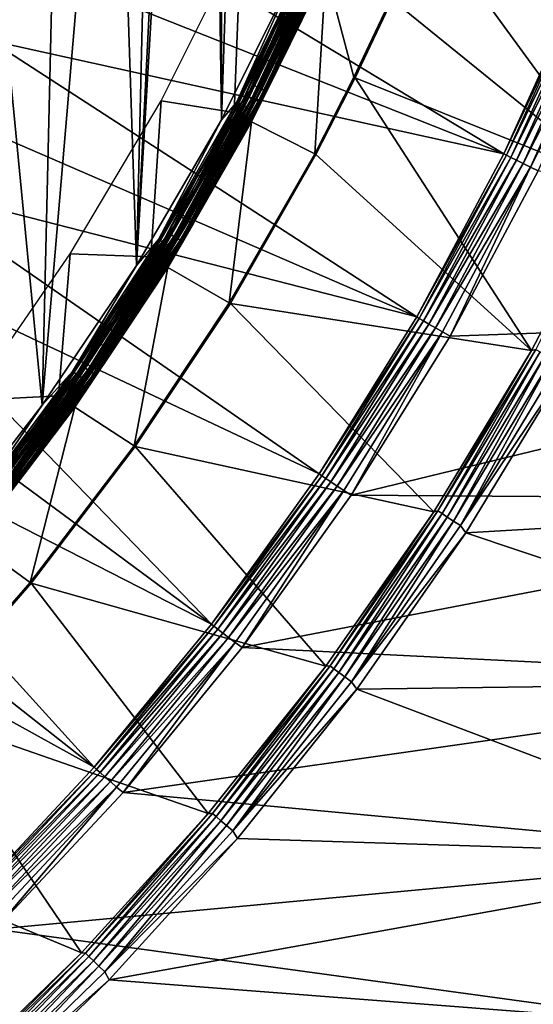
# Model space of a CAD drawing. Header units: millimetres. Extents: x -43.6 to 43.6, y -43.6 to 43.6.
# Tile 489 of 637: x 25.7 to 32.1, y -26.3 to -14. Entities that reach past the tile are written whole.
import ezdxf

# ---------------------------------------------------------------- set-up
doc = ezdxf.new("R2010")
doc.units = ezdxf.units.MM
doc.header["$LTSCALE"] = 52.148148
for name, color, linetype in [('151', 7, 'CONTINUOUS'), ('152', 7, 'CONTINUOUS'), ('154', 7, 'CONTINUOUS'), ('155', 7, 'CONTINUOUS'), ('156', 7, 'CONTINUOUS'), ('157', 7, 'CONTINUOUS'), ('176', 7, 'CONTINUOUS'), ('207', 7, 'CONTINUOUS'), ('213', 7, 'CONTINUOUS'), ('215', 7, 'CONTINUOUS'), ('239', 7, 'CONTINUOUS'), ('302', 7, 'CONTINUOUS'), ('31', 7, 'CONTINUOUS'), ('69', 7, 'CONTINUOUS'), ('87', 7, 'CONTINUOUS'), ('92', 7, 'CONTINUOUS')]:
    doc.layers.add(name, color=color, linetype=linetype)

msp = doc.modelspace()

# ---------------------------------------------------------------- linework, layer by layer
at = {"layer": '151', "linetype": 'Continuous'}
for points in [[(30.782, -12.726, 10.774), (33.193, -16.028, 23.93), (30.35, -13.723, 10.774), (30.782, -12.726, 10.774)], [(34.151, -13.87, 23.93), (33.193, -16.028, 23.93), (30.782, -12.726, 10.774), (34.151, -13.87, 23.93)], [(30.35, -13.723, 10.774), (33.193, -16.028, 23.93), (29.888, -14.703, 10.774), (30.35, -13.723, 10.774)], [(29.888, -14.703, 10.774), (32.098, -18.121, 23.93), (29.395, -15.664, 10.774), (29.888, -14.703, 10.774)], [(33.193, -16.028, 23.93), (32.098, -18.121, 23.93), (29.888, -14.703, 10.774), (33.193, -16.028, 23.93)], [(29.395, -15.664, 10.774), (32.098, -18.121, 23.93), (28.323, -17.53, 10.774), (29.395, -15.664, 10.774)], [(28.323, -17.53, 10.774), (30.872, -20.139, 23.93), (27.131, -19.323, 10.774), (28.323, -17.53, 10.774)], [(32.098, -18.121, 23.93), (30.872, -20.139, 23.93), (28.323, -17.53, 10.774), (32.098, -18.121, 23.93)], [(27.131, -19.323, 10.774), (29.519, -22.075, 23.93), (25.826, -21.035, 10.774), (27.131, -19.323, 10.774)], [(30.872, -20.139, 23.93), (29.519, -22.075, 23.93), (27.131, -19.323, 10.774), (30.872, -20.139, 23.93)], [(25.826, -21.035, 10.774), (28.045, -23.92, 23.93), (24.414, -22.659, 10.774), (25.826, -21.035, 10.774)], [(29.519, -22.075, 23.93), (28.045, -23.92, 23.93), (25.826, -21.035, 10.774), (29.519, -22.075, 23.93)], [(24.414, -22.659, 10.774), (26.455, -25.667, 23.93), (22.899, -24.189, 10.774), (24.414, -22.659, 10.774)], [(28.045, -23.92, 23.93), (26.455, -25.667, 23.93), (24.414, -22.659, 10.774), (28.045, -23.92, 23.93)], [(26.455, -25.667, 23.93), (24.758, -27.308, 23.93), (22.899, -24.189, 10.774), (26.455, -25.667, 23.93)]]:
    msp.add_3dface(points, dxfattribs=at)
at = {"layer": '152', "color": 2, "linetype": 'Continuous'}
for points in [[(31.076, -17.941, 26.3), (39.227, -17.655, 26.3), (32.182, -15.87, 26.3), (31.076, -17.941, 26.3)], [(38.09, -19.991, 26.3), (39.227, -17.655, 26.3), (29.837, -19.934, 26.3), (38.09, -19.991, 26.3)], [(29.837, -19.934, 26.3), (39.227, -17.655, 26.3), (31.076, -17.941, 26.3), (29.837, -19.934, 26.3)], [(28.469, -21.842, 26.3), (38.09, -19.991, 26.3), (29.837, -19.934, 26.3), (28.469, -21.842, 26.3)], [(36.813, -22.254, 26.3), (38.09, -19.991, 26.3), (28.469, -21.842, 26.3), (36.813, -22.254, 26.3)], [(26.98, -23.657, 26.3), (36.813, -22.254, 26.3), (28.469, -21.842, 26.3), (26.98, -23.657, 26.3)], [(35.403, -24.436, 26.3), (36.813, -22.254, 26.3), (26.98, -23.657, 26.3), (35.403, -24.436, 26.3)], [(25.376, -25.37, 26.3), (35.403, -24.436, 26.3), (26.98, -23.657, 26.3), (25.376, -25.37, 26.3)], [(33.863, -26.529, 26.3), (35.403, -24.436, 26.3), (25.376, -25.37, 26.3), (33.863, -26.529, 26.3)], [(23.663, -26.974, 26.3), (33.863, -26.529, 26.3), (25.376, -25.37, 26.3), (23.663, -26.974, 26.3)]]:
    msp.add_3dface(points, dxfattribs=at)
at = {"layer": '154', "color": 2, "linetype": 'Continuous'}
for points in [[(25.814, -13.302, 2.37), (31.749, -15.657, 25.93), (26.282, -12.351, 2.37), (25.814, -13.302, 2.37)], [(31.749, -15.657, 25.93), (32.705, -13.548, 25.93), (26.282, -12.351, 2.37), (31.749, -15.657, 25.93)], [(25.311, -14.236, 2.37), (31.749, -15.657, 25.93), (25.814, -13.302, 2.37), (25.311, -14.236, 2.37)], [(24.774, -15.151, 2.37), (30.658, -17.7, 25.93), (25.311, -14.236, 2.37), (24.774, -15.151, 2.37)], [(30.658, -17.7, 25.93), (31.749, -15.657, 25.93), (25.311, -14.236, 2.37), (30.658, -17.7, 25.93)], [(24.204, -16.045, 2.37), (30.658, -17.7, 25.93), (24.774, -15.151, 2.37), (24.204, -16.045, 2.37)], [(23.603, -16.918, 2.37), (29.435, -19.666, 25.93), (24.204, -16.045, 2.37), (23.603, -16.918, 2.37)], [(29.435, -19.666, 25.93), (30.658, -17.7, 25.93), (24.204, -16.045, 2.37), (29.435, -19.666, 25.93)], [(22.969, -17.769, 2.37), (28.086, -21.548, 25.93), (23.603, -16.918, 2.37), (22.969, -17.769, 2.37)], [(28.086, -21.548, 25.93), (29.435, -19.666, 25.93), (23.603, -16.918, 2.37), (28.086, -21.548, 25.93)], [(22.305, -18.595, 2.37), (28.086, -21.548, 25.93), (22.969, -17.769, 2.37), (22.305, -18.595, 2.37)], [(21.611, -19.397, 2.37), (26.617, -23.338, 25.93), (22.305, -18.595, 2.37), (21.611, -19.397, 2.37)], [(26.617, -23.338, 25.93), (28.086, -21.548, 25.93), (22.305, -18.595, 2.37), (26.617, -23.338, 25.93)], [(20.889, -20.173, 2.37), (26.617, -23.338, 25.93), (21.611, -19.397, 2.37), (20.889, -20.173, 2.37)], [(25.035, -25.029, 25.93), (26.617, -23.338, 25.93), (20.889, -20.173, 2.37), (25.035, -25.029, 25.93)]]:
    msp.add_3dface(points, dxfattribs=at)
at = {"layer": '155', "color": 2, "linetype": 'Continuous'}
msp.add_3dface([(24.89, -13.999, 2), (25.846, -12.145, 2), (24.156, -13.946, 2), (24.89, -13.999, 2)], dxfattribs=at)
at = {"layer": '156', "color": 1, "linetype": 'Continuous'}
for points in [[(31.276, -20.403, 24.3), (32.519, -18.358, 24.3), (38.121, -20.007, 24.3), (31.276, -20.403, 24.3)], [(36.843, -22.272, 24.3), (31.276, -20.403, 24.3), (38.121, -20.007, 24.3), (36.843, -22.272, 24.3)], [(29.906, -22.364, 24.3), (31.276, -20.403, 24.3), (36.843, -22.272, 24.3), (29.906, -22.364, 24.3)], [(35.431, -24.456, 24.3), (29.906, -22.364, 24.3), (36.843, -22.272, 24.3), (35.431, -24.456, 24.3)], [(28.412, -24.233, 24.3), (29.906, -22.364, 24.3), (35.431, -24.456, 24.3), (28.412, -24.233, 24.3)], [(26.802, -26.003, 24.3), (28.412, -24.233, 24.3), (35.431, -24.456, 24.3), (26.802, -26.003, 24.3)], [(33.89, -26.551, 24.3), (26.802, -26.003, 24.3), (35.431, -24.456, 24.3), (33.89, -26.551, 24.3)], [(25.082, -27.666, 24.3), (26.802, -26.003, 24.3), (33.89, -26.551, 24.3), (25.082, -27.666, 24.3)]]:
    msp.add_3dface(points, dxfattribs=at)
at = {"layer": '157', "color": 1, "linetype": 'Continuous'}
for points in [[(27.454, -14.991, -15), (28.454, -12.994, -15), (28.368, -15.138, -15), (27.454, -14.991, -15)], [(28.368, -15.138, -15), (28.454, -12.994, -15), (29.29, -13.265, -15), (28.368, -15.138, -15)], [(26.315, -16.911, -15), (27.454, -14.991, -15), (27.325, -16.948, -15), (26.315, -16.911, -15)], [(27.325, -16.948, -15), (27.454, -14.991, -15), (28.368, -15.138, -15), (27.325, -16.948, -15)], [(25.042, -18.745, -15), (26.315, -16.911, -15), (26.167, -18.686, -15), (25.042, -18.745, -15)], [(26.167, -18.686, -15), (26.315, -16.911, -15), (27.325, -16.948, -15), (26.167, -18.686, -15)], [(24.899, -20.345, -15), (25.042, -18.745, -15), (26.167, -18.686, -15), (24.899, -20.345, -15)]]:
    msp.add_3dface(points, dxfattribs=at)
at = {"layer": '176', "linetype": 'Continuous'}
for points in [[(28.588, -15.256, -14.759), (29.518, -13.368, -14.759), (29.38, -15.656, 10.662), (28.588, -15.256, -14.759)], [(29.38, -15.656, 10.662), (29.518, -13.368, -14.759), (29.872, -14.696, 10.661), (29.38, -15.656, 10.662)], [(29.872, -14.696, 10.661), (29.518, -13.368, -14.759), (30.335, -13.716, 10.661), (29.872, -14.696, 10.661)], [(27.537, -17.08, -14.759), (28.588, -15.256, -14.759), (28.308, -17.521, 10.661), (27.537, -17.08, -14.759)], [(28.308, -17.521, 10.661), (28.588, -15.256, -14.759), (29.38, -15.656, 10.662), (28.308, -17.521, 10.661)], [(26.371, -18.831, -14.759), (27.537, -17.08, -14.759), (27.117, -19.313, 10.661), (26.371, -18.831, -14.759)], [(27.117, -19.313, 10.661), (27.537, -17.08, -14.759), (28.308, -17.521, 10.661), (27.117, -19.313, 10.661)], [(25.093, -20.503, -14.759), (26.371, -18.831, -14.759), (25.813, -21.025, 10.662), (25.093, -20.503, -14.759)], [(25.813, -21.025, 10.662), (26.371, -18.831, -14.759), (27.117, -19.313, 10.661), (25.813, -21.025, 10.662)], [(24.401, -22.647, 10.661), (25.093, -20.503, -14.759), (25.813, -21.025, 10.662), (24.401, -22.647, 10.661)]]:
    msp.add_3dface(points, dxfattribs=at)
at = {"layer": '207', "linetype": 'Continuous'}
for points in [[(32.098, -18.121, 23.93), (33.193, -16.028, 23.93), (32.151, -18.107, 24.032), (32.098, -18.121, 23.93)], [(30.872, -20.139, 23.93), (32.098, -18.121, 23.93), (30.925, -20.13, 24.032), (30.872, -20.139, 23.93)], [(30.925, -20.13, 24.032), (32.098, -18.121, 23.93), (32.151, -18.107, 24.032), (30.925, -20.13, 24.032)], [(30.925, -20.13, 24.032), (32.151, -18.107, 24.032), (30.976, -20.163, 24.122), (30.925, -20.13, 24.032)], [(30.976, -20.163, 24.122), (32.151, -18.107, 24.032), (32.204, -18.137, 24.122), (30.976, -20.163, 24.122)], [(30.976, -20.163, 24.122), (32.204, -18.137, 24.122), (31.042, -20.206, 24.197), (30.976, -20.163, 24.122)], [(31.042, -20.206, 24.197), (32.204, -18.137, 24.122), (32.273, -18.176, 24.197), (31.042, -20.206, 24.197)], [(31.042, -20.206, 24.197), (32.273, -18.176, 24.197), (31.12, -20.257, 24.253), (31.042, -20.206, 24.197)], [(31.12, -20.257, 24.253), (32.273, -18.176, 24.197), (32.354, -18.221, 24.253), (31.12, -20.257, 24.253)], [(31.12, -20.257, 24.253), (32.354, -18.221, 24.253), (31.206, -20.313, 24.288), (31.12, -20.257, 24.253)], [(31.206, -20.313, 24.288), (32.354, -18.221, 24.253), (32.444, -18.272, 24.288), (31.206, -20.313, 24.288)], [(32.519, -18.358, 24.3), (31.206, -20.313, 24.288), (32.444, -18.272, 24.288), (32.519, -18.358, 24.3)], [(32.519, -18.358, 24.3), (31.276, -20.403, 24.3), (31.206, -20.313, 24.288), (32.519, -18.358, 24.3)], [(29.519, -22.075, 23.93), (30.872, -20.139, 23.93), (29.572, -22.07, 24.032), (29.519, -22.075, 23.93)], [(29.572, -22.07, 24.032), (30.872, -20.139, 23.93), (30.925, -20.13, 24.032), (29.572, -22.07, 24.032)], [(29.572, -22.07, 24.032), (30.925, -20.13, 24.032), (29.621, -22.106, 24.122), (29.572, -22.07, 24.032)], [(29.621, -22.106, 24.122), (30.925, -20.13, 24.032), (30.976, -20.163, 24.122), (29.621, -22.106, 24.122)], [(29.621, -22.106, 24.122), (30.976, -20.163, 24.122), (29.684, -22.153, 24.197), (29.621, -22.106, 24.122)], [(29.684, -22.153, 24.197), (30.976, -20.163, 24.122), (31.042, -20.206, 24.197), (29.684, -22.153, 24.197)], [(29.684, -22.153, 24.197), (31.042, -20.206, 24.197), (29.758, -22.209, 24.253), (29.684, -22.153, 24.197)], [(29.758, -22.209, 24.253), (31.042, -20.206, 24.197), (31.12, -20.257, 24.253), (29.758, -22.209, 24.253)], [(29.758, -22.209, 24.253), (31.12, -20.257, 24.253), (29.841, -22.271, 24.288), (29.758, -22.209, 24.253)], [(29.841, -22.271, 24.288), (31.12, -20.257, 24.253), (31.206, -20.313, 24.288), (29.841, -22.271, 24.288)], [(31.276, -20.403, 24.3), (29.841, -22.271, 24.288), (31.206, -20.313, 24.288), (31.276, -20.403, 24.3)], [(31.276, -20.403, 24.3), (29.906, -22.364, 24.3), (29.841, -22.271, 24.288), (31.276, -20.403, 24.3)], [(28.045, -23.92, 23.93), (29.519, -22.075, 23.93), (28.097, -23.919, 24.032), (28.045, -23.92, 23.93)], [(28.097, -23.919, 24.032), (29.519, -22.075, 23.93), (29.572, -22.07, 24.032), (28.097, -23.919, 24.032)], [(28.097, -23.919, 24.032), (29.572, -22.07, 24.032), (28.143, -23.959, 24.122), (28.097, -23.919, 24.032)], [(28.143, -23.959, 24.122), (29.572, -22.07, 24.032), (29.621, -22.106, 24.122), (28.143, -23.959, 24.122)], [(28.143, -23.959, 24.122), (29.621, -22.106, 24.122), (28.203, -24.01, 24.197), (28.143, -23.959, 24.122)], [(28.203, -24.01, 24.197), (29.621, -22.106, 24.122), (29.684, -22.153, 24.197), (28.203, -24.01, 24.197)], [(28.203, -24.01, 24.197), (29.684, -22.153, 24.197), (28.274, -24.07, 24.253), (28.203, -24.01, 24.197)], [(28.274, -24.07, 24.253), (29.684, -22.153, 24.197), (29.758, -22.209, 24.253), (28.274, -24.07, 24.253)], [(28.274, -24.07, 24.253), (29.758, -22.209, 24.253), (28.353, -24.137, 24.288), (28.274, -24.07, 24.253)], [(28.353, -24.137, 24.288), (29.758, -22.209, 24.253), (29.841, -22.271, 24.288), (28.353, -24.137, 24.288)], [(29.906, -22.364, 24.3), (28.353, -24.137, 24.288), (29.841, -22.271, 24.288), (29.906, -22.364, 24.3)], [(29.906, -22.364, 24.3), (28.412, -24.233, 24.3), (28.353, -24.137, 24.288), (29.906, -22.364, 24.3)], [(26.455, -25.667, 23.93), (28.045, -23.92, 23.93), (26.507, -25.671, 24.032), (26.455, -25.667, 23.93)], [(26.507, -25.671, 24.032), (28.045, -23.92, 23.93), (28.097, -23.919, 24.032), (26.507, -25.671, 24.032)], [(26.507, -25.671, 24.032), (28.097, -23.919, 24.032), (26.55, -25.713, 24.122), (26.507, -25.671, 24.032)], [(26.55, -25.713, 24.122), (28.097, -23.919, 24.032), (28.143, -23.959, 24.122), (26.55, -25.713, 24.122)], [(26.55, -25.713, 24.122), (28.143, -23.959, 24.122), (26.607, -25.767, 24.197), (26.55, -25.713, 24.122)], [(26.607, -25.767, 24.197), (28.143, -23.959, 24.122), (28.203, -24.01, 24.197), (26.607, -25.767, 24.197)], [(26.607, -25.767, 24.197), (28.203, -24.01, 24.197), (26.674, -25.832, 24.253), (26.607, -25.767, 24.197)], [(26.674, -25.832, 24.253), (28.203, -24.01, 24.197), (28.274, -24.07, 24.253), (26.674, -25.832, 24.253)], [(26.674, -25.832, 24.253), (28.274, -24.07, 24.253), (26.748, -25.904, 24.288), (26.674, -25.832, 24.253)], [(26.748, -25.904, 24.288), (28.274, -24.07, 24.253), (28.353, -24.137, 24.288), (26.748, -25.904, 24.288)], [(28.412, -24.233, 24.3), (26.748, -25.904, 24.288), (28.353, -24.137, 24.288), (28.412, -24.233, 24.3)], [(28.412, -24.233, 24.3), (26.802, -26.003, 24.3), (26.748, -25.904, 24.288), (28.412, -24.233, 24.3)], [(24.758, -27.308, 23.93), (26.455, -25.667, 23.93), (24.808, -27.316, 24.032), (24.758, -27.308, 23.93)], [(24.808, -27.316, 24.032), (26.455, -25.667, 23.93), (26.507, -25.671, 24.032), (24.808, -27.316, 24.032)], [(24.808, -27.316, 24.032), (26.507, -25.671, 24.032), (24.848, -27.361, 24.122), (24.808, -27.316, 24.032)], [(24.848, -27.361, 24.122), (26.507, -25.671, 24.032), (26.55, -25.713, 24.122), (24.848, -27.361, 24.122)], [(24.848, -27.361, 24.122), (26.55, -25.713, 24.122), (24.901, -27.419, 24.197), (24.848, -27.361, 24.122)], [(24.901, -27.419, 24.197), (26.55, -25.713, 24.122), (26.607, -25.767, 24.197), (24.901, -27.419, 24.197)], [(24.901, -27.419, 24.197), (26.607, -25.767, 24.197), (24.964, -27.488, 24.253), (24.901, -27.419, 24.197)], [(24.964, -27.488, 24.253), (26.607, -25.767, 24.197), (26.674, -25.832, 24.253), (24.964, -27.488, 24.253)], [(24.964, -27.488, 24.253), (26.674, -25.832, 24.253), (25.033, -27.564, 24.288), (24.964, -27.488, 24.253)], [(25.033, -27.564, 24.288), (26.674, -25.832, 24.253), (26.748, -25.904, 24.288), (25.033, -27.564, 24.288)], [(26.802, -26.003, 24.3), (25.033, -27.564, 24.288), (26.748, -25.904, 24.288), (26.802, -26.003, 24.3)], [(26.802, -26.003, 24.3), (25.082, -27.666, 24.3), (25.033, -27.564, 24.288), (26.802, -26.003, 24.3)]]:
    msp.add_3dface(points, dxfattribs=at)
at = {"layer": '213', "color": 2, "linetype": 'Continuous'}
for points in [[(32.705, -13.548, 25.93), (31.749, -15.657, 25.93), (32.742, -13.562, 26.031), (32.705, -13.548, 25.93)], [(31.749, -15.657, 25.93), (31.785, -15.674, 26.031), (32.742, -13.562, 26.031), (31.749, -15.657, 25.93)], [(31.785, -15.674, 26.031), (32.798, -13.585, 26.122), (32.742, -13.562, 26.031), (31.785, -15.674, 26.031)], [(31.839, -15.701, 26.122), (32.798, -13.585, 26.122), (31.785, -15.674, 26.031), (31.839, -15.701, 26.122)], [(31.839, -15.701, 26.122), (32.87, -13.615, 26.197), (32.798, -13.585, 26.122), (31.839, -15.701, 26.122)], [(31.91, -15.736, 26.197), (32.87, -13.615, 26.197), (31.839, -15.701, 26.122), (31.91, -15.736, 26.197)], [(31.91, -15.736, 26.197), (32.956, -13.651, 26.253), (32.87, -13.615, 26.197), (31.91, -15.736, 26.197)], [(31.993, -15.777, 26.253), (32.956, -13.651, 26.253), (31.91, -15.736, 26.197), (31.993, -15.777, 26.253)], [(31.993, -15.777, 26.253), (33.052, -13.69, 26.288), (32.956, -13.651, 26.253), (31.993, -15.777, 26.253)], [(32.085, -15.823, 26.288), (33.052, -13.69, 26.288), (31.993, -15.777, 26.253), (32.085, -15.823, 26.288)], [(32.085, -15.823, 26.288), (33.151, -13.732, 26.3), (33.052, -13.69, 26.288), (32.085, -15.823, 26.288)], [(32.182, -15.87, 26.3), (33.151, -13.732, 26.3), (32.085, -15.823, 26.288), (32.182, -15.87, 26.3)], [(31.749, -15.657, 25.93), (30.658, -17.7, 25.93), (31.785, -15.674, 26.031), (31.749, -15.657, 25.93)], [(30.658, -17.7, 25.93), (30.691, -17.72, 26.031), (31.785, -15.674, 26.031), (30.658, -17.7, 25.93)], [(30.691, -17.72, 26.031), (31.839, -15.701, 26.122), (31.785, -15.674, 26.031), (30.691, -17.72, 26.031)], [(30.744, -17.75, 26.122), (31.839, -15.701, 26.122), (30.691, -17.72, 26.031), (30.744, -17.75, 26.122)], [(30.744, -17.75, 26.122), (31.91, -15.736, 26.197), (31.839, -15.701, 26.122), (30.744, -17.75, 26.122)], [(30.812, -17.789, 26.197), (31.91, -15.736, 26.197), (30.744, -17.75, 26.122), (30.812, -17.789, 26.197)], [(30.812, -17.789, 26.197), (31.993, -15.777, 26.253), (31.91, -15.736, 26.197), (30.812, -17.789, 26.197)], [(30.893, -17.836, 26.253), (31.993, -15.777, 26.253), (30.812, -17.789, 26.197), (30.893, -17.836, 26.253)], [(30.893, -17.836, 26.253), (32.085, -15.823, 26.288), (31.993, -15.777, 26.253), (30.893, -17.836, 26.253)], [(30.982, -17.887, 26.288), (32.085, -15.823, 26.288), (30.893, -17.836, 26.253), (30.982, -17.887, 26.288)], [(30.982, -17.887, 26.288), (31.076, -17.941, 26.3), (32.085, -15.823, 26.288), (30.982, -17.887, 26.288)], [(31.076, -17.941, 26.3), (32.182, -15.87, 26.3), (32.085, -15.823, 26.288), (31.076, -17.941, 26.3)], [(30.658, -17.7, 25.93), (29.435, -19.666, 25.93), (30.691, -17.72, 26.031), (30.658, -17.7, 25.93)], [(29.435, -19.666, 25.93), (29.467, -19.689, 26.031), (30.691, -17.72, 26.031), (29.435, -19.666, 25.93)], [(29.467, -19.689, 26.031), (30.744, -17.75, 26.122), (30.691, -17.72, 26.031), (29.467, -19.689, 26.031)], [(29.517, -19.723, 26.122), (30.744, -17.75, 26.122), (29.467, -19.689, 26.031), (29.517, -19.723, 26.122)], [(29.517, -19.723, 26.122), (30.812, -17.789, 26.197), (30.744, -17.75, 26.122), (29.517, -19.723, 26.122)], [(29.583, -19.766, 26.197), (30.812, -17.789, 26.197), (29.517, -19.723, 26.122), (29.583, -19.766, 26.197)], [(29.583, -19.766, 26.197), (30.893, -17.836, 26.253), (30.812, -17.789, 26.197), (29.583, -19.766, 26.197)], [(29.66, -19.818, 26.253), (30.893, -17.836, 26.253), (29.583, -19.766, 26.197), (29.66, -19.818, 26.253)], [(29.66, -19.818, 26.253), (30.982, -17.887, 26.288), (30.893, -17.836, 26.253), (29.66, -19.818, 26.253)], [(29.746, -19.875, 26.288), (30.982, -17.887, 26.288), (29.66, -19.818, 26.253), (29.746, -19.875, 26.288)], [(29.746, -19.875, 26.288), (29.837, -19.934, 26.3), (30.982, -17.887, 26.288), (29.746, -19.875, 26.288)], [(29.837, -19.934, 26.3), (31.076, -17.941, 26.3), (30.982, -17.887, 26.288), (29.837, -19.934, 26.3)], [(29.435, -19.666, 25.93), (28.086, -21.548, 25.93), (29.467, -19.689, 26.031), (29.435, -19.666, 25.93)], [(28.086, -21.548, 25.93), (28.116, -21.574, 26.031), (29.467, -19.689, 26.031), (28.086, -21.548, 25.93)], [(28.116, -21.574, 26.031), (29.517, -19.723, 26.122), (29.467, -19.689, 26.031), (28.116, -21.574, 26.031)], [(28.164, -21.611, 26.122), (29.517, -19.723, 26.122), (28.116, -21.574, 26.031), (28.164, -21.611, 26.122)], [(28.164, -21.611, 26.122), (29.583, -19.766, 26.197), (29.517, -19.723, 26.122), (28.164, -21.611, 26.122)], [(28.226, -21.659, 26.197), (29.583, -19.766, 26.197), (28.164, -21.611, 26.122), (28.226, -21.659, 26.197)], [(28.226, -21.659, 26.197), (29.66, -19.818, 26.253), (29.583, -19.766, 26.197), (28.226, -21.659, 26.197)], [(28.3, -21.716, 26.253), (29.66, -19.818, 26.253), (28.226, -21.659, 26.197), (28.3, -21.716, 26.253)], [(28.3, -21.716, 26.253), (29.746, -19.875, 26.288), (29.66, -19.818, 26.253), (28.3, -21.716, 26.253)], [(28.382, -21.778, 26.288), (29.746, -19.875, 26.288), (28.3, -21.716, 26.253), (28.382, -21.778, 26.288)], [(28.382, -21.778, 26.288), (28.469, -21.842, 26.3), (29.746, -19.875, 26.288), (28.382, -21.778, 26.288)], [(28.469, -21.842, 26.3), (29.837, -19.934, 26.3), (29.746, -19.875, 26.288), (28.469, -21.842, 26.3)], [(28.086, -21.548, 25.93), (26.617, -23.338, 25.93), (28.116, -21.574, 26.031), (28.086, -21.548, 25.93)], [(26.617, -23.338, 25.93), (26.645, -23.367, 26.031), (28.116, -21.574, 26.031), (26.617, -23.338, 25.93)], [(26.645, -23.367, 26.031), (28.164, -21.611, 26.122), (28.116, -21.574, 26.031), (26.645, -23.367, 26.031)], [(26.69, -23.407, 26.122), (28.164, -21.611, 26.122), (26.645, -23.367, 26.031), (26.69, -23.407, 26.122)], [(26.69, -23.407, 26.122), (28.226, -21.659, 26.197), (28.164, -21.611, 26.122), (26.69, -23.407, 26.122)], [(26.749, -23.459, 26.197), (28.226, -21.659, 26.197), (26.69, -23.407, 26.122), (26.749, -23.459, 26.197)], [(26.749, -23.459, 26.197), (28.3, -21.716, 26.253), (28.226, -21.659, 26.197), (26.749, -23.459, 26.197)], [(26.819, -23.52, 26.253), (28.3, -21.716, 26.253), (26.749, -23.459, 26.197), (26.819, -23.52, 26.253)], [(26.819, -23.52, 26.253), (28.382, -21.778, 26.288), (28.3, -21.716, 26.253), (26.819, -23.52, 26.253)], [(26.897, -23.588, 26.288), (28.382, -21.778, 26.288), (26.819, -23.52, 26.253), (26.897, -23.588, 26.288)], [(26.897, -23.588, 26.288), (26.98, -23.657, 26.3), (28.382, -21.778, 26.288), (26.897, -23.588, 26.288)], [(26.98, -23.657, 26.3), (28.469, -21.842, 26.3), (28.382, -21.778, 26.288), (26.98, -23.657, 26.3)], [(26.617, -23.338, 25.93), (25.035, -25.029, 25.93), (26.645, -23.367, 26.031), (26.617, -23.338, 25.93)], [(25.035, -25.029, 25.93), (25.06, -25.06, 26.031), (26.645, -23.367, 26.031), (25.035, -25.029, 25.93)], [(25.06, -25.06, 26.031), (26.69, -23.407, 26.122), (26.645, -23.367, 26.031), (25.06, -25.06, 26.031)], [(25.102, -25.102, 26.122), (26.69, -23.407, 26.122), (25.06, -25.06, 26.031), (25.102, -25.102, 26.122)], [(25.102, -25.102, 26.122), (26.749, -23.459, 26.197), (26.69, -23.407, 26.122), (25.102, -25.102, 26.122)], [(25.158, -25.158, 26.197), (26.749, -23.459, 26.197), (25.102, -25.102, 26.122), (25.158, -25.158, 26.197)], [(25.158, -25.158, 26.197), (26.819, -23.52, 26.253), (26.749, -23.459, 26.197), (25.158, -25.158, 26.197)], [(25.224, -25.224, 26.253), (26.819, -23.52, 26.253), (25.158, -25.158, 26.197), (25.224, -25.224, 26.253)], [(25.224, -25.224, 26.253), (26.897, -23.588, 26.288), (26.819, -23.52, 26.253), (25.224, -25.224, 26.253)], [(25.297, -25.297, 26.288), (26.897, -23.588, 26.288), (25.224, -25.224, 26.253), (25.297, -25.297, 26.288)], [(25.297, -25.297, 26.288), (25.376, -25.37, 26.3), (26.897, -23.588, 26.288), (25.297, -25.297, 26.288)], [(25.376, -25.37, 26.3), (26.98, -23.657, 26.3), (26.897, -23.588, 26.288), (25.376, -25.37, 26.3)]]:
    msp.add_3dface(points, dxfattribs=at)
at = {"layer": '215', "color": 2, "linetype": 'Continuous'}
for points in [[(25.846, -12.145, 2), (24.89, -13.999, 2), (25.158, -13.737, 2.012), (25.846, -12.145, 2)], [(25.311, -14.236, 2.37), (25.814, -13.302, 2.37), (25.453, -13.898, 2.268), (25.311, -14.236, 2.37)]]:
    msp.add_3dface(points, dxfattribs=at)
at = {"layer": '239', "linetype": 'Continuous'}
for points in [[(29.888, -14.703, 10.774), (29.872, -14.696, 10.661), (30.335, -13.716, 10.661), (29.888, -14.703, 10.774)], [(30.35, -13.723, 10.774), (29.888, -14.703, 10.774), (30.335, -13.716, 10.661), (30.35, -13.723, 10.774)], [(29.395, -15.664, 10.774), (29.38, -15.656, 10.662), (29.872, -14.696, 10.661), (29.395, -15.664, 10.774)], [(29.888, -14.703, 10.774), (29.395, -15.664, 10.774), (29.872, -14.696, 10.661), (29.888, -14.703, 10.774)], [(28.323, -17.53, 10.774), (28.308, -17.521, 10.661), (29.38, -15.656, 10.662), (28.323, -17.53, 10.774)], [(29.395, -15.664, 10.774), (28.323, -17.53, 10.774), (29.38, -15.656, 10.662), (29.395, -15.664, 10.774)], [(27.131, -19.323, 10.774), (27.117, -19.313, 10.661), (28.308, -17.521, 10.661), (27.131, -19.323, 10.774)], [(28.323, -17.53, 10.774), (27.131, -19.323, 10.774), (28.308, -17.521, 10.661), (28.323, -17.53, 10.774)], [(25.826, -21.035, 10.774), (25.813, -21.025, 10.662), (27.117, -19.313, 10.661), (25.826, -21.035, 10.774)], [(27.131, -19.323, 10.774), (25.826, -21.035, 10.774), (27.117, -19.313, 10.661), (27.131, -19.323, 10.774)], [(24.414, -22.659, 10.774), (24.401, -22.647, 10.661), (25.813, -21.025, 10.662), (24.414, -22.659, 10.774)], [(25.826, -21.035, 10.774), (24.414, -22.659, 10.774), (25.813, -21.025, 10.662), (25.826, -21.035, 10.774)]]:
    msp.add_3dface(points, dxfattribs=at)
at = {"layer": '302', "linetype": 'Continuous'}
for points in [[(28.618, -14.798, -14.992), (29.29, -13.265, -15), (29.434, -13.1, -14.992), (28.618, -14.798, -14.992)], [(28.618, -14.798, -14.992), (29.434, -13.1, -14.992), (28.671, -14.825, -14.968), (28.618, -14.798, -14.992)], [(28.671, -14.825, -14.968), (29.434, -13.1, -14.992), (29.488, -13.125, -14.968), (28.671, -14.825, -14.968)], [(28.671, -14.825, -14.968), (29.488, -13.125, -14.968), (28.716, -14.848, -14.93), (28.671, -14.825, -14.968)], [(28.716, -14.848, -14.93), (29.488, -13.125, -14.968), (29.534, -13.145, -14.93), (28.716, -14.848, -14.93)], [(28.716, -14.848, -14.93), (29.534, -13.145, -14.93), (28.751, -14.867, -14.88), (28.716, -14.848, -14.93)], [(28.751, -14.867, -14.88), (29.534, -13.145, -14.93), (29.571, -13.162, -14.88), (28.751, -14.867, -14.88)], [(28.751, -14.867, -14.88), (29.571, -13.162, -14.88), (28.774, -14.879, -14.821), (28.751, -14.867, -14.88)], [(28.774, -14.879, -14.821), (29.571, -13.162, -14.88), (29.595, -13.172, -14.821), (28.774, -14.879, -14.821)], [(29.518, -13.368, -14.759), (28.774, -14.879, -14.821), (29.595, -13.172, -14.821), (29.518, -13.368, -14.759)], [(28.368, -15.138, -15), (29.29, -13.265, -15), (28.618, -14.798, -14.992), (28.368, -15.138, -15)], [(29.518, -13.368, -14.759), (28.588, -15.256, -14.759), (28.774, -14.879, -14.821), (29.518, -13.368, -14.759)], [(27.704, -16.444, -14.992), (28.368, -15.138, -15), (28.618, -14.798, -14.992), (27.704, -16.444, -14.992)], [(27.704, -16.444, -14.992), (28.618, -14.798, -14.992), (27.755, -16.475, -14.968), (27.704, -16.444, -14.992)], [(27.755, -16.475, -14.968), (28.618, -14.798, -14.992), (28.671, -14.825, -14.968), (27.755, -16.475, -14.968)], [(27.755, -16.475, -14.968), (28.671, -14.825, -14.968), (27.799, -16.501, -14.93), (27.755, -16.475, -14.968)], [(27.799, -16.501, -14.93), (28.671, -14.825, -14.968), (28.716, -14.848, -14.93), (27.799, -16.501, -14.93)], [(27.799, -16.501, -14.93), (28.716, -14.848, -14.93), (27.834, -16.521, -14.88), (27.799, -16.501, -14.93)], [(27.834, -16.521, -14.88), (28.716, -14.848, -14.93), (28.751, -14.867, -14.88), (27.834, -16.521, -14.88)], [(27.834, -16.521, -14.88), (28.751, -14.867, -14.88), (27.856, -16.534, -14.821), (27.834, -16.521, -14.88)], [(27.856, -16.534, -14.821), (28.751, -14.867, -14.88), (28.774, -14.879, -14.821), (27.856, -16.534, -14.821)], [(28.588, -15.256, -14.759), (27.856, -16.534, -14.821), (28.774, -14.879, -14.821), (28.588, -15.256, -14.759)], [(27.325, -16.948, -15), (28.368, -15.138, -15), (27.704, -16.444, -14.992), (27.325, -16.948, -15)], [(28.588, -15.256, -14.759), (27.537, -17.08, -14.759), (27.856, -16.534, -14.821), (28.588, -15.256, -14.759)], [(26.696, -18.035, -14.992), (27.325, -16.948, -15), (27.704, -16.444, -14.992), (26.696, -18.035, -14.992)], [(26.696, -18.035, -14.992), (27.704, -16.444, -14.992), (26.745, -18.068, -14.968), (26.696, -18.035, -14.992)], [(26.745, -18.068, -14.968), (27.704, -16.444, -14.992), (27.755, -16.475, -14.968), (26.745, -18.068, -14.968)], [(26.745, -18.068, -14.968), (27.755, -16.475, -14.968), (26.788, -18.097, -14.93), (26.745, -18.068, -14.968)], [(26.788, -18.097, -14.93), (27.755, -16.475, -14.968), (27.799, -16.501, -14.93), (26.788, -18.097, -14.93)], [(26.788, -18.097, -14.93), (27.799, -16.501, -14.93), (26.821, -18.119, -14.88), (26.788, -18.097, -14.93)], [(26.821, -18.119, -14.88), (27.799, -16.501, -14.93), (27.834, -16.521, -14.88), (26.821, -18.119, -14.88)], [(26.821, -18.119, -14.88), (27.834, -16.521, -14.88), (26.842, -18.134, -14.821), (26.821, -18.119, -14.88)], [(26.842, -18.134, -14.821), (27.834, -16.521, -14.88), (27.856, -16.534, -14.821), (26.842, -18.134, -14.821)], [(27.537, -17.08, -14.759), (26.842, -18.134, -14.821), (27.856, -16.534, -14.821), (27.537, -17.08, -14.759)], [(26.167, -18.686, -15), (27.325, -16.948, -15), (26.696, -18.035, -14.992), (26.167, -18.686, -15)], [(27.537, -17.08, -14.759), (26.371, -18.831, -14.759), (26.842, -18.134, -14.821), (27.537, -17.08, -14.759)], [(25.597, -19.564, -14.992), (26.167, -18.686, -15), (26.696, -18.035, -14.992), (25.597, -19.564, -14.992)], [(25.597, -19.564, -14.992), (26.696, -18.035, -14.992), (25.644, -19.6, -14.968), (25.597, -19.564, -14.992)], [(25.644, -19.6, -14.968), (26.696, -18.035, -14.992), (26.745, -18.068, -14.968), (25.644, -19.6, -14.968)], [(25.644, -19.6, -14.968), (26.745, -18.068, -14.968), (25.685, -19.631, -14.93), (25.644, -19.6, -14.968)], [(25.685, -19.631, -14.93), (26.745, -18.068, -14.968), (26.788, -18.097, -14.93), (25.685, -19.631, -14.93)], [(25.685, -19.631, -14.93), (26.788, -18.097, -14.93), (25.716, -19.655, -14.88), (25.685, -19.631, -14.93)], [(25.716, -19.655, -14.88), (26.788, -18.097, -14.93), (26.821, -18.119, -14.88), (25.716, -19.655, -14.88)], [(25.716, -19.655, -14.88), (26.821, -18.119, -14.88), (25.737, -19.671, -14.821), (25.716, -19.655, -14.88)], [(25.737, -19.671, -14.821), (26.821, -18.119, -14.88), (26.842, -18.134, -14.821), (25.737, -19.671, -14.821)], [(26.371, -18.831, -14.759), (25.737, -19.671, -14.821), (26.842, -18.134, -14.821), (26.371, -18.831, -14.759)], [(24.899, -20.345, -15), (26.167, -18.686, -15), (25.597, -19.564, -14.992), (24.899, -20.345, -15)], [(26.371, -18.831, -14.759), (25.093, -20.503, -14.759), (25.737, -19.671, -14.821), (26.371, -18.831, -14.759)], [(24.494, -21.098, -14.93), (25.644, -19.6, -14.968), (25.685, -19.631, -14.93), (24.494, -21.098, -14.93)], [(24.494, -21.098, -14.93), (25.685, -19.631, -14.93), (24.524, -21.124, -14.88), (24.494, -21.098, -14.93)], [(24.524, -21.124, -14.88), (25.685, -19.631, -14.93), (25.716, -19.655, -14.88), (24.524, -21.124, -14.88)], [(24.524, -21.124, -14.88), (25.716, -19.655, -14.88), (24.544, -21.141, -14.821), (24.524, -21.124, -14.88)], [(24.544, -21.141, -14.821), (25.716, -19.655, -14.88), (25.737, -19.671, -14.821), (24.544, -21.141, -14.821)], [(25.093, -20.503, -14.759), (24.544, -21.141, -14.821), (25.737, -19.671, -14.821), (25.093, -20.503, -14.759)]]:
    msp.add_3dface(points, dxfattribs=at)
at = {"layer": '31', "color": 40, "linetype": 'Continuous', "true_color": 0xffde00}
for points in [[(28.21, -15.231, -20.2), (28.104, 0, -20.2), (28.21, 15.231, -20.2), (28.21, -15.231, -20.2)], [(29.151, 13.341, -20.2), (28.21, -15.231, -20.2), (28.21, 15.231, -20.2), (29.151, 13.341, -20.2)], [(29.151, -13.341, -20.2), (28.21, -15.231, -20.2), (29.151, 13.341, -20.2), (29.151, -13.341, -20.2)], [(28.026, -2.1, -20.2), (28.104, 0, -20.2), (28.21, -15.231, -20.2), (28.026, -2.1, -20.2)], [(27.791, -4.188, -20.2), (28.026, -2.1, -20.2), (27.146, -17.054, -20.2), (27.791, -4.188, -20.2)], [(27.146, -17.054, -20.2), (28.026, -2.1, -20.2), (28.21, -15.231, -20.2), (27.146, -17.054, -20.2)], [(27.4, -6.253, -20.2), (27.791, -4.188, -20.2), (27.146, -17.054, -20.2), (27.4, -6.253, -20.2)], [(26.856, -8.283, -20.2), (27.4, -6.253, -20.2), (27.146, -17.054, -20.2), (26.856, -8.283, -20.2)], [(26.162, -10.267, -20.2), (26.856, -8.283, -20.2), (25.965, -18.804, -20.2), (26.162, -10.267, -20.2)], [(25.965, -18.804, -20.2), (26.856, -8.283, -20.2), (27.146, -17.054, -20.2), (25.965, -18.804, -20.2)], [(25.321, -12.194, -20.2), (26.162, -10.267, -20.2), (25.965, -18.804, -20.2), (25.321, -12.194, -20.2)], [(24.671, -20.473, -20.2), (25.321, -12.194, -20.2), (25.965, -18.804, -20.2), (24.671, -20.473, -20.2)]]:
    msp.add_3dface(points, dxfattribs=at)
at = {"layer": '69', "color": 40, "linetype": 'Continuous', "true_color": 0xffde00}
for points in [[(28.567, -15.267, -15.254), (29.379, -13.445, -19.954), (29.513, -13.348, -15.254), (28.567, -15.267, -15.254)], [(28.43, -15.35, -19.954), (29.379, -13.445, -19.954), (28.567, -15.267, -15.254), (28.43, -15.35, -19.954)], [(27.497, -17.12, -15.254), (28.43, -15.35, -19.954), (28.567, -15.267, -15.254), (27.497, -17.12, -15.254)], [(27.358, -17.188, -19.954), (28.43, -15.35, -19.954), (27.497, -17.12, -15.254), (27.358, -17.188, -19.954)], [(26.307, -18.898, -15.254), (27.358, -17.188, -19.954), (27.497, -17.12, -15.254), (26.307, -18.898, -15.254)], [(26.167, -18.951, -19.954), (27.358, -17.188, -19.954), (26.307, -18.898, -15.254), (26.167, -18.951, -19.954)], [(24.863, -20.632, -19.954), (26.167, -18.951, -19.954), (25.002, -20.593, -15.254), (24.863, -20.632, -19.954)], [(25.002, -20.593, -15.254), (26.167, -18.951, -19.954), (26.307, -18.898, -15.254), (25.002, -20.593, -15.254)]]:
    msp.add_3dface(points, dxfattribs=at)
at = {"layer": '87', "color": 40, "linetype": 'Continuous', "true_color": 0xffde00}
for points in [[(28.537, -14.929, -15.009), (29.458, -13.167, -15.034), (29.403, -13.142, -15.009), (28.537, -14.929, -15.009)], [(28.537, -14.929, -15.009), (29.403, -13.142, -15.009), (29.285, -13.244, -15), (28.537, -14.929, -15.009)], [(28.591, -14.957, -15.034), (29.458, -13.167, -15.034), (28.537, -14.929, -15.009), (28.591, -14.957, -15.034)], [(28.591, -14.957, -15.034), (29.506, -13.188, -15.075), (29.458, -13.167, -15.034), (28.591, -14.957, -15.034)], [(28.637, -14.981, -15.075), (29.506, -13.188, -15.075), (28.591, -14.957, -15.034), (28.637, -14.981, -15.075)], [(28.637, -14.981, -15.075), (29.542, -13.204, -15.127), (29.506, -13.188, -15.075), (28.637, -14.981, -15.075)], [(28.347, -15.149, -15), (28.537, -14.929, -15.009), (29.285, -13.244, -15), (28.347, -15.149, -15)], [(28.672, -15, -15.127), (29.542, -13.204, -15.127), (28.637, -14.981, -15.075), (28.672, -15, -15.127)], [(28.672, -15, -15.127), (29.565, -13.214, -15.189), (29.542, -13.204, -15.127), (28.672, -15, -15.127)], [(28.694, -15.011, -15.189), (29.565, -13.214, -15.189), (28.672, -15, -15.127), (28.694, -15.011, -15.189)], [(28.694, -15.011, -15.189), (29.513, -13.348, -15.254), (29.565, -13.214, -15.189), (28.694, -15.011, -15.189)], [(28.567, -15.267, -15.254), (29.513, -13.348, -15.254), (28.694, -15.011, -15.189), (28.567, -15.267, -15.254)], [(27.563, -16.659, -15.009), (28.591, -14.957, -15.034), (28.537, -14.929, -15.009), (27.563, -16.659, -15.009)], [(27.563, -16.659, -15.009), (28.537, -14.929, -15.009), (28.347, -15.149, -15), (27.563, -16.659, -15.009)], [(27.615, -16.691, -15.034), (28.591, -14.957, -15.034), (27.563, -16.659, -15.009), (27.615, -16.691, -15.034)], [(27.615, -16.691, -15.034), (28.637, -14.981, -15.075), (28.591, -14.957, -15.034), (27.615, -16.691, -15.034)], [(27.66, -16.718, -15.075), (28.637, -14.981, -15.075), (27.615, -16.691, -15.034), (27.66, -16.718, -15.075)], [(27.66, -16.718, -15.075), (28.672, -15, -15.127), (28.637, -14.981, -15.075), (27.66, -16.718, -15.075)], [(27.694, -16.738, -15.127), (28.672, -15, -15.127), (27.66, -16.718, -15.075), (27.694, -16.738, -15.127)], [(27.694, -16.738, -15.127), (28.694, -15.011, -15.189), (28.672, -15, -15.127), (27.694, -16.738, -15.127)], [(27.715, -16.751, -15.189), (28.694, -15.011, -15.189), (27.694, -16.738, -15.127), (27.715, -16.751, -15.189)], [(27.715, -16.751, -15.189), (28.567, -15.267, -15.254), (28.694, -15.011, -15.189), (27.715, -16.751, -15.189)], [(27.285, -16.987, -15), (27.563, -16.659, -15.009), (28.347, -15.149, -15), (27.285, -16.987, -15)], [(27.497, -17.12, -15.254), (28.567, -15.267, -15.254), (27.715, -16.751, -15.189), (27.497, -17.12, -15.254)], [(26.484, -18.326, -15.009), (27.615, -16.691, -15.034), (27.563, -16.659, -15.009), (26.484, -18.326, -15.009)], [(26.484, -18.326, -15.009), (27.563, -16.659, -15.009), (27.285, -16.987, -15), (26.484, -18.326, -15.009)], [(26.534, -18.361, -15.034), (27.615, -16.691, -15.034), (26.484, -18.326, -15.009), (26.534, -18.361, -15.034)], [(26.534, -18.361, -15.034), (27.66, -16.718, -15.075), (27.615, -16.691, -15.034), (26.534, -18.361, -15.034)], [(26.577, -18.39, -15.075), (27.66, -16.718, -15.075), (26.534, -18.361, -15.034), (26.577, -18.39, -15.075)], [(26.577, -18.39, -15.075), (27.694, -16.738, -15.127), (27.66, -16.718, -15.075), (26.577, -18.39, -15.075)], [(26.609, -18.413, -15.127), (27.694, -16.738, -15.127), (26.577, -18.39, -15.075), (26.609, -18.413, -15.127)], [(26.609, -18.413, -15.127), (27.715, -16.751, -15.189), (27.694, -16.738, -15.127), (26.609, -18.413, -15.127)], [(26.63, -18.427, -15.189), (27.715, -16.751, -15.189), (26.609, -18.413, -15.127), (26.63, -18.427, -15.189)], [(26.63, -18.427, -15.189), (27.497, -17.12, -15.254), (27.715, -16.751, -15.189), (26.63, -18.427, -15.189)], [(26.104, -18.752, -15), (26.484, -18.326, -15.009), (27.285, -16.987, -15), (26.104, -18.752, -15)], [(26.307, -18.898, -15.254), (27.497, -17.12, -15.254), (26.63, -18.427, -15.189), (26.307, -18.898, -15.254)], [(25.304, -19.923, -15.009), (26.534, -18.361, -15.034), (26.484, -18.326, -15.009), (25.304, -19.923, -15.009)], [(25.304, -19.923, -15.009), (26.484, -18.326, -15.009), (26.104, -18.752, -15), (25.304, -19.923, -15.009)], [(25.352, -19.961, -15.034), (26.534, -18.361, -15.034), (25.304, -19.923, -15.009), (25.352, -19.961, -15.034)], [(25.352, -19.961, -15.034), (26.577, -18.39, -15.075), (26.534, -18.361, -15.034), (25.352, -19.961, -15.034)], [(25.393, -19.993, -15.075), (26.577, -18.39, -15.075), (25.352, -19.961, -15.034), (25.393, -19.993, -15.075)], [(25.393, -19.993, -15.075), (26.609, -18.413, -15.127), (26.577, -18.39, -15.075), (25.393, -19.993, -15.075)], [(25.424, -20.018, -15.127), (26.609, -18.413, -15.127), (25.393, -19.993, -15.075), (25.424, -20.018, -15.127)], [(25.424, -20.018, -15.127), (26.63, -18.427, -15.189), (26.609, -18.413, -15.127), (25.424, -20.018, -15.127)], [(25.443, -20.033, -15.189), (26.63, -18.427, -15.189), (25.424, -20.018, -15.127), (25.443, -20.033, -15.189)], [(25.443, -20.033, -15.189), (26.307, -18.898, -15.254), (26.63, -18.427, -15.189), (25.443, -20.033, -15.189)], [(24.809, -20.434, -15), (25.304, -19.923, -15.009), (26.104, -18.752, -15), (24.809, -20.434, -15)], [(25.002, -20.593, -15.254), (26.307, -18.898, -15.254), (25.443, -20.033, -15.189), (25.002, -20.593, -15.254)]]:
    msp.add_3dface(points, dxfattribs=at)
at = {"layer": '92', "color": 40, "linetype": 'Continuous', "true_color": 0xffde00}
for points in [[(29.151, -13.341, -20.2), (29.268, -13.239, -20.192), (28.399, -15.013, -20.192), (29.151, -13.341, -20.2)], [(29.268, -13.239, -20.192), (28.452, -15.04, -20.167), (28.399, -15.013, -20.192), (29.268, -13.239, -20.192)], [(29.322, -13.264, -20.167), (28.452, -15.04, -20.167), (29.268, -13.239, -20.192), (29.322, -13.264, -20.167)], [(29.322, -13.264, -20.167), (28.498, -15.065, -20.128), (28.452, -15.04, -20.167), (29.322, -13.264, -20.167)], [(29.369, -13.285, -20.128), (28.498, -15.065, -20.128), (29.322, -13.264, -20.167), (29.369, -13.285, -20.128)], [(29.369, -13.285, -20.128), (28.533, -15.083, -20.077), (28.498, -15.065, -20.128), (29.369, -13.285, -20.128)], [(29.406, -13.302, -20.077), (28.533, -15.083, -20.077), (29.369, -13.285, -20.128), (29.406, -13.302, -20.077)], [(29.406, -13.302, -20.077), (28.555, -15.095, -20.018), (28.533, -15.083, -20.077), (29.406, -13.302, -20.077)], [(29.429, -13.312, -20.018), (28.555, -15.095, -20.018), (29.406, -13.302, -20.077), (29.429, -13.312, -20.018)], [(29.429, -13.312, -20.018), (29.379, -13.445, -19.954), (28.555, -15.095, -20.018), (29.429, -13.312, -20.018)], [(28.21, -15.231, -20.2), (29.151, -13.341, -20.2), (28.399, -15.013, -20.192), (28.21, -15.231, -20.2)], [(29.379, -13.445, -19.954), (28.43, -15.35, -19.954), (28.555, -15.095, -20.018), (29.379, -13.445, -19.954)], [(28.21, -15.231, -20.2), (28.399, -15.013, -20.192), (27.423, -16.729, -20.192), (28.21, -15.231, -20.2)], [(28.399, -15.013, -20.192), (27.474, -16.76, -20.167), (27.423, -16.729, -20.192), (28.399, -15.013, -20.192)], [(28.452, -15.04, -20.167), (27.474, -16.76, -20.167), (28.399, -15.013, -20.192), (28.452, -15.04, -20.167)], [(28.452, -15.04, -20.167), (27.518, -16.787, -20.128), (27.474, -16.76, -20.167), (28.452, -15.04, -20.167)], [(28.498, -15.065, -20.128), (27.518, -16.787, -20.128), (28.452, -15.04, -20.167), (28.498, -15.065, -20.128)], [(28.498, -15.065, -20.128), (27.552, -16.808, -20.077), (27.518, -16.787, -20.128), (28.498, -15.065, -20.128)], [(28.533, -15.083, -20.077), (27.552, -16.808, -20.077), (28.498, -15.065, -20.128), (28.533, -15.083, -20.077)], [(28.533, -15.083, -20.077), (27.574, -16.821, -20.018), (27.552, -16.808, -20.077), (28.533, -15.083, -20.077)], [(28.555, -15.095, -20.018), (27.574, -16.821, -20.018), (28.533, -15.083, -20.077), (28.555, -15.095, -20.018)], [(28.555, -15.095, -20.018), (28.43, -15.35, -19.954), (27.574, -16.821, -20.018), (28.555, -15.095, -20.018)], [(27.146, -17.054, -20.2), (28.21, -15.231, -20.2), (27.423, -16.729, -20.192), (27.146, -17.054, -20.2)], [(28.43, -15.35, -19.954), (27.358, -17.188, -19.954), (27.574, -16.821, -20.018), (28.43, -15.35, -19.954)], [(27.146, -17.054, -20.2), (27.423, -16.729, -20.192), (26.344, -18.382, -20.192), (27.146, -17.054, -20.2)], [(27.423, -16.729, -20.192), (26.393, -18.416, -20.167), (26.344, -18.382, -20.192), (27.423, -16.729, -20.192)], [(27.474, -16.76, -20.167), (26.393, -18.416, -20.167), (27.423, -16.729, -20.192), (27.474, -16.76, -20.167)], [(27.474, -16.76, -20.167), (26.435, -18.446, -20.128), (26.393, -18.416, -20.167), (27.474, -16.76, -20.167)], [(27.518, -16.787, -20.128), (26.435, -18.446, -20.128), (27.474, -16.76, -20.167), (27.518, -16.787, -20.128)], [(27.518, -16.787, -20.128), (26.467, -18.469, -20.077), (26.435, -18.446, -20.128), (27.518, -16.787, -20.128)], [(27.552, -16.808, -20.077), (26.467, -18.469, -20.077), (27.518, -16.787, -20.128), (27.552, -16.808, -20.077)], [(27.552, -16.808, -20.077), (26.488, -18.483, -20.018), (26.467, -18.469, -20.077), (27.552, -16.808, -20.077)], [(27.574, -16.821, -20.018), (26.488, -18.483, -20.018), (27.552, -16.808, -20.077), (27.574, -16.821, -20.018)], [(27.574, -16.821, -20.018), (27.358, -17.188, -19.954), (26.488, -18.483, -20.018), (27.574, -16.821, -20.018)], [(25.965, -18.804, -20.2), (27.146, -17.054, -20.2), (26.344, -18.382, -20.192), (25.965, -18.804, -20.2)], [(27.358, -17.188, -19.954), (26.167, -18.951, -19.954), (26.488, -18.483, -20.018), (27.358, -17.188, -19.954)], [(25.965, -18.804, -20.2), (26.344, -18.382, -20.192), (25.164, -19.966, -20.192), (25.965, -18.804, -20.2)], [(26.344, -18.382, -20.192), (25.211, -20.003, -20.167), (25.164, -19.966, -20.192), (26.344, -18.382, -20.192)], [(26.393, -18.416, -20.167), (25.211, -20.003, -20.167), (26.344, -18.382, -20.192), (26.393, -18.416, -20.167)], [(26.393, -18.416, -20.167), (25.252, -20.035, -20.128), (25.211, -20.003, -20.167), (26.393, -18.416, -20.167)], [(26.435, -18.446, -20.128), (25.252, -20.035, -20.128), (26.393, -18.416, -20.167), (26.435, -18.446, -20.128)], [(26.435, -18.446, -20.128), (25.283, -20.06, -20.077), (25.252, -20.035, -20.128), (26.435, -18.446, -20.128)], [(26.467, -18.469, -20.077), (25.283, -20.06, -20.077), (26.435, -18.446, -20.128), (26.467, -18.469, -20.077)], [(26.467, -18.469, -20.077), (25.303, -20.076, -20.018), (25.283, -20.06, -20.077), (26.467, -18.469, -20.077)], [(26.488, -18.483, -20.018), (25.303, -20.076, -20.018), (26.467, -18.469, -20.077), (26.488, -18.483, -20.018)], [(26.488, -18.483, -20.018), (26.167, -18.951, -19.954), (25.303, -20.076, -20.018), (26.488, -18.483, -20.018)], [(24.671, -20.473, -20.2), (25.965, -18.804, -20.2), (25.164, -19.966, -20.192), (24.671, -20.473, -20.2)], [(26.167, -18.951, -19.954), (24.863, -20.632, -19.954), (25.303, -20.076, -20.018), (26.167, -18.951, -19.954)]]:
    msp.add_3dface(points, dxfattribs=at)

doc.saveas('drawing.dxf')
